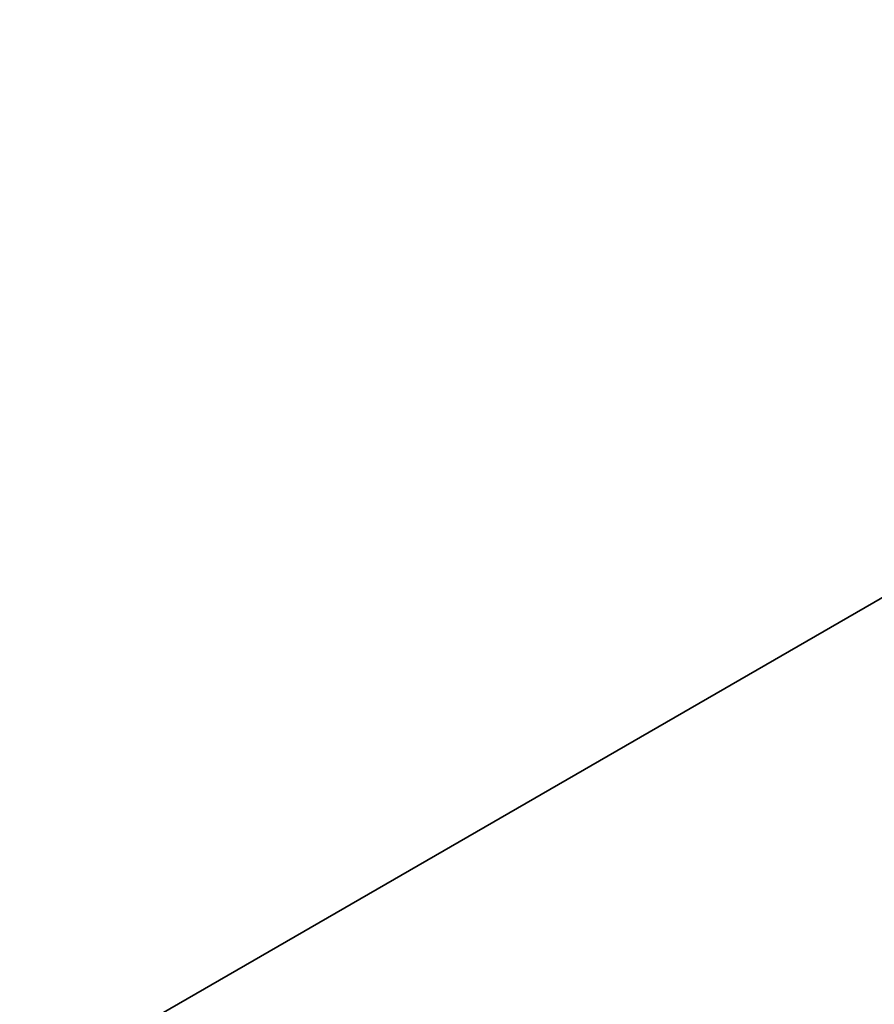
# Model space of a CAD drawing. Header units: millimetres. Extents: x 50 to 3176, y 50 to 2109.
# Tile 782 of 817: x 2086.2 to 2089.8, y 1635.7 to 1639.84. Entities that reach past the tile are written whole.
import ezdxf

# ---------------------------------------------------------------- set-up
doc = ezdxf.new("R2010")
doc.units = ezdxf.units.MM
doc.header["$LTSCALE"] = 10
doc.layers.add('Visible (ISO)', color=7, linetype='Continuous', lineweight=50)
doc.layers.add('Visible Narrow (ISO)', color=7, linetype='Continuous', lineweight=35)

msp = doc.modelspace()

# ---------------------------------------------------------------- linework, layer by layer
at = {"layer": 'Visible (ISO)'}
msp.add_ellipse((2075.6221, 1629.7628), major_axis=(13.75, 23.8157), ratio=0.57735, start_param=0, end_param=2.916177, dxfattribs=at)
msp.add_open_spline([(2088.6537, 1653.9628), (2087.1515, 1654.7464), (2085.4303, 1655.1278), (2081.6992, 1655.0642), (2079.6826, 1654.5997), (2075.552, 1652.8608), (2073.4365, 1651.5724), (2069.3412, 1648.3079), (2067.3622, 1646.3316), (2063.7408, 1641.8961), (2062.0985, 1639.4384), (2059.3123, 1634.2874), (2058.1686, 1631.5951), (2056.4946, 1626.2421), (2055.965, 1623.5822), (2055.5792, 1618.5571), (2055.7239, 1616.1928), (2056.6882, 1612.0065), (2057.5061, 1610.1817), (2058.7794, 1608.5319), (2058.9324, 1608.3469), (2059.0904, 1608.1683)], degree=3, knots=[2.38089, 2.38089, 2.38089, 2.38089, 2.689826, 2.689826, 3.006976, 3.006976, 3.32967, 3.32967, 3.65262, 3.65262, 3.975056, 3.975056, 4.297332, 4.297332, 4.619899, 4.619899, 4.942971, 4.942971, 5.264847, 5.264847, 5.307086, 5.307086, 5.307086, 5.307086], dxfattribs=at)
at = {"layer": 'Visible Narrow (ISO)'}
msp.add_line((2063.0355, 1621.9397), (2098.0209, 1642.1386), dxfattribs=at)
for centre, major_axis, start_param, end_param in [((2074.4554, 1630.4364), (-18.25, -31.6099), 3.307474, 6.283185), ((2074.5615, 1630.3752), (-18.175, -31.48), 3.307474, 7.472577), ((2075.2562, 1629.9741), (13.741, 23.8), 0.024695, 2.944964)]:
    msp.add_ellipse(centre, major_axis=major_axis, ratio=0.57735, start_param=start_param, end_param=end_param, dxfattribs=at)

doc.saveas('drawing.dxf')
